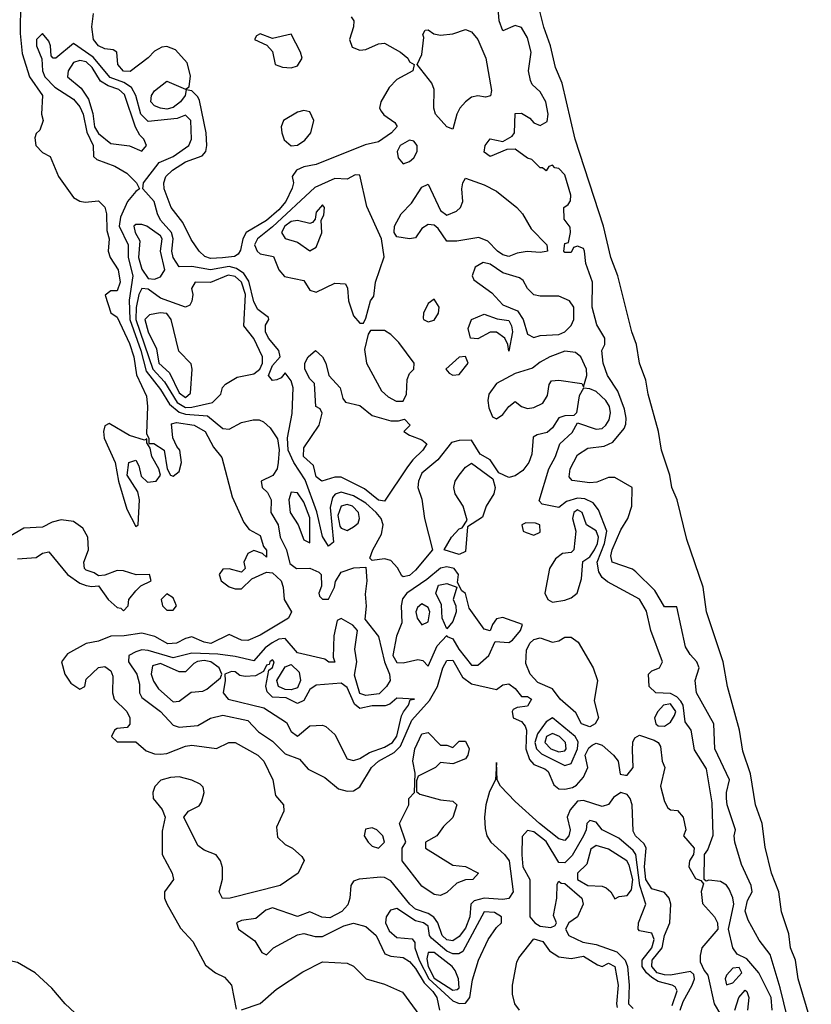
# Model space of a CAD drawing. Header units: inches. Extents: x 2789275 to 2951659, y 860290 to 1033804.
# Tile 286 of 316: x 2926617 to 2929162, y 994549 to 997714. Entities that reach past the tile are written whole.
import ezdxf

# ---------------------------------------------------------------- set-up
doc = ezdxf.new("R2010")
doc.units = ezdxf.units.IN
doc.header["$MEASUREMENT"] = 0
doc.layers.add('C9929', color=7, linetype='Continuous')

msp = doc.modelspace()

# ---------------------------------------------------------------- linework, layer by layer
at = {"layer": 'C9929', "color": 2}
for points, elevation in [([(2926619.5, 997770), (2926618.3, 997670), (2926625.1, 997605.1), (2926647.7, 997530), (2926690.5, 997470), (2926687.3, 997410), (2926692, 997390), (2926681, 997359), (2926670, 997348), (2926665.8, 997334.2), (2926668.2, 997310), (2926690, 997287.3), (2926714.4, 997274.4), (2926742, 997210), (2926790, 997142.8), (2926810, 997130.6), (2926827.5, 997127.5), (2926870, 997131.3), (2926890, 997111.3), (2926895.8, 997090), (2926896.7, 997036.7), (2926904, 997010), (2926900.7, 996970), (2926907.3, 996950), (2926933.1, 996910), (2926939.3, 996870), (2926930, 996842), (2926910, 996842), (2926892, 996828), (2926910, 996772), (2926930, 996758), (2926970, 996673.4), (2926983.6, 996630), (2926992.7, 996572.7), (2927024.2, 996504.2), (2927027.4, 996470), (2927024, 996384), (2927032, 996368), (2927032, 996352), (2927048, 996352), (2927081, 996330), (2927091.3, 996270), (2927102, 996250), (2927110, 996246), (2927130, 996262), (2927137, 996290), (2927132, 996330), (2927121.6, 996341.6), (2927109.5, 996369.5), (2927104.9, 996415.1), (2927121.3, 996418.7), (2927178, 996410), (2927212.7, 996390), (2927239.9, 996339.9), (2927266.6, 996306.6), (2927300.3, 996180.3), (2927337.4, 996097.4), (2927354.6, 996074.6), (2927390, 996056), (2927400.7, 996020.7), (2927410.9, 996009.1), (2927410, 995986), (2927398, 995998), (2927370, 996008), (2927350, 995998), (2927338, 995970), (2927342, 995950), (2927330, 995938), (2927290, 995948.7), (2927270, 995948), (2927258, 995930), (2927264.7, 995910), (2927290, 995891), (2927310, 995884.7), (2927330, 995884.7), (2927363.1, 995916.9), (2927410, 995938), (2927430, 995936), (2927457.3, 995910), (2927464, 995890), (2927467.7, 995850), (2927491, 995810), (2927481, 995790), (2927390, 995735.6), (2927350, 995718.4), (2927330, 995719.5), (2927290, 995737.2), (2927231.1, 995708.9), (2927210, 995712.3), (2927170, 995729.5), (2927150, 995725.1), (2927121, 995710), (2927092.9, 995707.1), (2927051.1, 995731.1), (2927010, 995742), (2926952.9, 995732.9), (2926910, 995732.3), (2926870, 995716), (2926830, 995708.7), (2926770, 995675.3), (2926751.3, 995650), (2926762, 995610), (2926781, 995581), (2926810, 995562), (2926826, 995570), (2926830, 995594), (2926870, 995631.3), (2926890, 995634.8), (2926910, 995621), (2926916.3, 995603.7), (2926914.8, 995550), (2926921, 995530), (2926960.7, 995490), (2926970.9, 995469.1), (2926971, 995449), (2926962, 995438), (2926930, 995435.3), (2926922, 995430), (2926912, 995410), (2926930, 995392), (2926990, 995392), (2927023.5, 995363.5), (2927050, 995354), (2927070, 995353), (2927090, 995354.9), (2927150, 995378.4), (2927170, 995381.3), (2927249.4, 995370.6), (2927289.7, 995390.3), (2927310, 995390.4), (2927382.8, 995350), (2927402, 995330), (2927430.6, 995270), (2927439.8, 995219.8), (2927464.7, 995190), (2927466, 995170), (2927442, 995118), (2927446, 995086), (2927470, 995062), (2927494, 995050), (2927523.6, 995023.6), (2927531.1, 995011.1), (2927512, 994970), (2927454, 994930), (2927294, 994890), (2927269.1, 994889.1), (2927258, 994910), (2927268.9, 994951.1), (2927268.9, 994988.9), (2927262, 995010), (2927248.9, 995028.9), (2927210, 995044), (2927190, 995059), (2927144, 995150), (2927159, 995170), (2927193.6, 995186.4), (2927201.6, 995198.4), (2927209.4, 995229.4), (2927206.3, 995246.3), (2927196.6, 995256.6), (2927170, 995269.6), (2927130, 995279.5), (2927102, 995278), (2927071, 995269), (2927051.1, 995248.9), (2927044.7, 995230), (2927046, 995210), (2927075.3, 995175.3), (2927084.7, 995150), (2927074.4, 995105.6), (2927074.8, 995030), (2927106.8, 994970), (2927111, 994950), (2927082.8, 994910), (2927082, 994890), (2927090, 994871.3), (2927133.5, 994793.5), (2927173.4, 994750), (2927214.6, 994674.6), (2927246, 994650), (2927275.3, 994635.3), (2927297.3, 994610), (2927312.7, 994532.7)], 6), ([(2927682.8, 997722.8), (2927690.7, 997710.7), (2927690.6, 997690.6), (2927677, 997650), (2927685.4, 997625.4), (2927710, 997615.8), (2927730, 997618.7), (2927770, 997636.5), (2927790, 997638.3), (2927841.6, 997610), (2927864.4, 997590), (2927870, 997578.8), (2927884.7, 997570), (2927881, 997550), (2927830, 997522), (2927804.3, 997495.7), (2927778, 997450), (2927774, 997430), (2927779.6, 997419.6), (2927788.1, 997408.1), (2927823.4, 997383.4), (2927830.5, 997370.5), (2927812.4, 997350), (2927770, 997321.3), (2927728.1, 997311.9), (2927570, 997248.3), (2927530, 997241.3), (2927506.8, 997230), (2927493.4, 997210), (2927497.1, 997190), (2927492.8, 997172.8), (2927472.3, 997130), (2927450, 997103.1), (2927410, 997068.8), (2927344.9, 997030), (2927334.3, 997010), (2927327.1, 996972.9), (2927319.3, 996960.7), (2927307, 996953), (2927268.9, 996948.9), (2927230, 996946.2), (2927212.5, 996952.5), (2927194, 996970), (2927167.6, 997007.6), (2927141.7, 997061.7), (2927104.2, 997110), (2927081.3, 997170), (2927079.7, 997190), (2927086.6, 997210), (2927107.6, 997230), (2927150, 997257.3), (2927204, 997276), (2927215.1, 997290), (2927218.5, 997310), (2927216, 997350), (2927194.7, 997454.7), (2927190, 997466), (2927170, 997485.2), (2927152, 997488), (2927148.4, 997470), (2927133.7, 997450), (2927110, 997431.3), (2927090, 997426.8), (2927069, 997430), (2927050, 997437.6), (2927038.7, 997450), (2927040.5, 997470), (2927050, 997485.5), (2927090, 997516.3), (2927150, 997490.8), (2927162, 997498), (2927166.3, 997533.7), (2927155.2, 997575.2), (2927117.6, 997617.6), (2927090, 997627.7), (2927074.2, 997625.8), (2927050, 997612.8), (2927030, 997591.3), (2926972.3, 997547.7), (2926950, 997548.5), (2926932, 997570), (2926928.7, 997610), (2926917.5, 997617.5), (2926890, 997620.7), (2926870, 997629.6), (2926854.3, 997650), (2926848.8, 997691.2), (2926854, 997734)], 6), ([(2929097.1, 994457.1), (2929061.8, 994601.8), (2929030, 994708.7), (2928994.8, 994754.8), (2928959.5, 994819.5), (2928950, 994848), (2928957.2, 994882.8), (2928972.3, 994910), (2928968.7, 994930), (2928937.6, 994997.6), (2928916, 995070), (2928914, 995090), (2928919, 995110), (2928892.3, 995190), (2928889.6, 995210), (2928889.6, 995230), (2928899.5, 995270), (2928852, 995370), (2928849, 995450), (2928792.7, 995550), (2928788.7, 995590), (2928802, 995630), (2928794, 995650), (2928772.7, 995672.7), (2928758, 995698), (2928730, 995826), (2928690, 995826), (2928659.3, 995879.3), (2928598.4, 995938.4), (2928587, 995947), (2928522, 995970), (2928517.2, 995990), (2928522.4, 996010), (2928550, 996074), (2928572.7, 996110), (2928585.2, 996150), (2928586, 996210), (2928530, 996242), (2928510, 996242), (2928472.8, 996227.2), (2928450, 996225.1), (2928392.9, 996232.9), (2928384.1, 996244.1), (2928387, 996270), (2928410, 996314.8), (2928443.9, 996336.1), (2928496.6, 996343.4), (2928523.9, 996356.1), (2928560.2, 996399.8), (2928566.3, 996413.7), (2928566.8, 996433.2), (2928562, 996462), (2928540.1, 996520.1), (2928506.6, 996570), (2928493.2, 996610), (2928489, 996651), (2928498, 996670), (2928498, 996690), (2928472.9, 996732.9), (2928458, 996790), (2928459, 996870), (2928437.2, 996930), (2928433.2, 996970), (2928430, 996978), (2928410, 996986), (2928398, 996982), (2928390, 996966), (2928370, 996966), (2928366, 996970), (2928370, 996994), (2928382, 996998), (2928388, 997030), (2928387.3, 997047.3), (2928367.3, 997072.7), (2928366, 997110), (2928380.4, 997119.6), (2928388.4, 997131.6), (2928388.7, 997150), (2928370, 997215.3), (2928350, 997235.3), (2928338, 997238), (2928330, 997246), (2928318, 997242), (2928310, 997228), (2928298, 997238), (2928290, 997238), (2928264, 997264), (2928250, 997269), (2928210, 997298), (2928183.6, 997296.4), (2928130, 997274), (2928110, 997288), (2928114, 997310), (2928130, 997331.3), (2928170, 997322), (2928200.4, 997339.6), (2928208, 997350), (2928210, 997412), (2928230, 997414), (2928256.9, 997396.9), (2928270, 997382), (2928290, 997374), (2928312.9, 997387.1), (2928316, 997410), (2928309, 997450), (2928290, 997482), (2928265.2, 997505.2), (2928259, 997519), (2928253.2, 997550), (2928261.2, 997610), (2928250, 997655.3), (2928230, 997688.7), (2928210, 997695.3), (2928170, 997678), (2928159, 997710), (2928155.3, 997750)], 6), ([(2929162.4, 994490), (2929119.7, 994630), (2929111.2, 994690), (2929095.8, 994730), (2929090, 994775.3), (2929066.3, 994846.3), (2929057.4, 994910), (2929034.3, 994970), (2929014, 995054), (2929004, 995130), (2928983, 995190), (2928966.9, 995290), (2928942.2, 995362.3), (2928931.1, 995430), (2928893, 995570), (2928878.9, 995650), (2928825.6, 995810), (2928814.7, 995890), (2928762.6, 996042.6), (2928731.3, 996170), (2928713.3, 996210), (2928707.6, 996250), (2928680.5, 996330), (2928671.1, 996390), (2928638, 996510), (2928630, 996555.3), (2928609.6, 996610), (2928600.5, 996670), (2928585.1, 996710), (2928540.4, 996890), (2928518, 996950), (2928494, 997050), (2928403.5, 997330), (2928361.1, 997510), (2928339.7, 997559.8), (2928323.5, 997630), (2928301.7, 997690), (2928286.9, 997750)], 2), ([(2929036.8, 994530), (2929033.5, 994570), (2928993.7, 994650), (2928954.6, 994694.6), (2928923.7, 994710), (2928909.7, 994729.7), (2928896.4, 994790), (2928913, 994870), (2928910.4, 994890.4), (2928898.7, 994918.7), (2928890, 994931.1), (2928870, 994943.8), (2928832.7, 994947.3), (2928824, 994944), (2928818, 994950), (2928819, 995030), (2928830, 995044.7), (2928847.2, 995092.8), (2928843.6, 995196.4), (2928825.8, 995305.8), (2928786.4, 995366.4), (2928776.2, 995430), (2928756.6, 995456.6), (2928749.9, 995509.9), (2928742.9, 995522.9), (2928730, 995536.8), (2928710, 995548), (2928662.7, 995550), (2928641.3, 995570), (2928639.3, 995610), (2928650, 995620.7), (2928674, 995630), (2928683.7, 995650), (2928646.2, 995750), (2928632.5, 995812.5), (2928610, 995851), (2928507.1, 995907.2), (2928490, 995921), (2928478.8, 995938.8), (2928473.3, 995970), (2928497.5, 996030), (2928505.2, 996070), (2928477.8, 996137.8), (2928461, 996161), (2928433.8, 996173.8), (2928410, 996176.2), (2928375.1, 996164.9), (2928350, 996146), (2928296.9, 996156.9), (2928287.2, 996167.3), (2928318.5, 996270), (2928339.2, 996310), (2928353.3, 996350), (2928393, 996387), (2928410, 996418), (2928470, 996397.3), (2928490, 996400.2), (2928502, 996410), (2928512.7, 996427.3), (2928517, 996450), (2928513.2, 996470), (2928501.8, 996490), (2928470, 996518.3), (2928450, 996527.6), (2928430, 996529.2), (2928415.3, 996504.7), (2928407.3, 996450), (2928398.7, 996441.3), (2928370, 996440.4), (2928350, 996434), (2928330, 996402), (2928313, 996387), (2928280.6, 996379.4), (2928268.4, 996371.6), (2928263.2, 996316.8), (2928254.3, 996290), (2928235, 996264.9), (2928210, 996247.1), (2928190, 996242.3), (2928157.7, 996257.7), (2928130, 996298.7), (2928097.5, 996317.5), (2928070, 996362), (2928030, 996360.9), (2928005.1, 996354.9), (2927961, 996299), (2927910, 996256), (2927899.1, 996230), (2927897.3, 996210), (2927910, 996172), (2927918.9, 996110), (2927944, 996010), (2927890, 995944.7), (2927870, 995926.9), (2927850, 995922.9), (2927845.9, 995925.9), (2927831.6, 995951.6), (2927810, 995975.1), (2927790, 995980.4), (2927750, 995975.3), (2927742.7, 995982.7), (2927751.8, 996010), (2927780.1, 996059.9), (2927785.4, 996090), (2927778.9, 996110), (2927762.7, 996130), (2927730, 996159.3), (2927690, 996183.4), (2927650, 996194.8), (2927631.1, 996188.9), (2927622.3, 996177.7), (2927614.7, 996145.3), (2927625.8, 996034.2), (2927610, 996021.6), (2927590, 996052.3), (2927572.1, 996132.1), (2927534.3, 996234.3), (2927498, 996290), (2927479.7, 996330), (2927478.4, 996370), (2927492.4, 996447.6), (2927495.6, 996530), (2927490, 996553.2), (2927470, 996579), (2927457.6, 996562.4), (2927443.8, 996556.2), (2927430, 996554), (2927416.9, 996570), (2927430, 996602), (2927454, 996630), (2927449.5, 996650), (2927417, 996690), (2927406.9, 996710), (2927407.6, 996732.4), (2927418, 996750), (2927416.4, 996756.4), (2927382.3, 996782.3), (2927370, 996806.6), (2927353.4, 996873.4), (2927337.5, 996897.5), (2927314.2, 996914.2), (2927290, 996920.2), (2927230, 996909.8), (2927170, 996920.4), (2927130, 996919.3), (2927109.8, 996950), (2927105.6, 996970), (2927109.8, 997010), (2927104.6, 997030), (2927069.8, 997070), (2927059.8, 997090), (2927049.6, 997130), (2927012.7, 997170), (2927015.1, 997190), (2927065.3, 997254.7), (2927110, 997274), (2927160.5, 997310), (2927169.7, 997330), (2927167.3, 997390), (2927150, 997407.3), (2927123.2, 997396.8), (2927030, 997387.1), (2927006.5, 997410), (2926990.7, 997470.7), (2926976.3, 997496.3), (2926951.6, 997511.6), (2926908.1, 997528.1), (2926853.3, 997593.3), (2926790, 997637.6), (2926733.4, 997590), (2926724, 997590), (2926718, 997598), (2926715.8, 997630), (2926710, 997645.2), (2926690, 997669.2), (2926670.8, 997650), (2926670.5, 997630), (2926687.8, 997587.7), (2926690.3, 997550), (2926697.8, 997530), (2926730, 997497.6), (2926790, 997458), (2926810, 997434), (2926820.7, 997410), (2926832.5, 997352.5), (2926852.6, 997310), (2926854.2, 997274.2), (2926864.6, 997264.6), (2926922.8, 997242.7), (2926960.9, 997220.9), (2926992, 997190), (2927002, 997170), (2926990, 997162), (2926963.8, 997130), (2926940.6, 997079.4), (2926936.8, 997050), (2926965.8, 996990), (2926966, 996950), (2926980.2, 996890), (2926968.3, 996811.8), (2926970.6, 996750), (2927006.1, 996650), (2927023.7, 996583.7), (2927070, 996524.6), (2927098.2, 996478.2), (2927130, 996452.5), (2927150, 996446), (2927220.2, 996440.2), (2927270, 996400.2), (2927290, 996397.7), (2927330, 996418.7), (2927367.9, 996427.9), (2927387.1, 996427.1), (2927401, 996421), (2927422, 996402), (2927446.2, 996366.2), (2927450.7, 996330.7), (2927448.1, 996290), (2927444.4, 996270), (2927431.2, 996248.8), (2927393.4, 996230), (2927396.3, 996210), (2927413.8, 996193.8), (2927425.3, 996170), (2927423.8, 996130), (2927447.4, 996090), (2927454, 996050), (2927474.7, 996010), (2927485.8, 995965.8), (2927506.8, 995950), (2927550.2, 995950.2), (2927578.2, 995938.2), (2927586.4, 995930), (2927587.1, 995892.9), (2927578.8, 995870), (2927580.7, 995860.7), (2927590, 995851.3), (2927610, 995851.3), (2927629.3, 995890), (2927632.1, 995907.9), (2927650, 995938), (2927691.3, 995951.3), (2927730, 995954), (2927732.7, 995910), (2927727.5, 995867.5), (2927731, 995829), (2927727.1, 995787.1), (2927770, 995731.3), (2927789.3, 995649.3), (2927805.7, 995610), (2927808.5, 995590), (2927796.5, 995570), (2927773, 995547), (2927730, 995541.5), (2927710, 995548.3), (2927693.8, 995606.2), (2927700.9, 995650), (2927694.5, 995690), (2927702.7, 995750), (2927687.5, 995767.5), (2927650, 995789), (2927638, 995782), (2927626.9, 995733.1), (2927624.7, 995664.7), (2927630, 995648), (2927611.1, 995648.9), (2927598.3, 995658.3), (2927510, 995678.7), (2927470, 995724.7), (2927450, 995722.7), (2927428.9, 995711.1), (2927405.9, 995694.1), (2927370, 995653), (2927310, 995667.2), (2927254.3, 995674.3), (2927170, 995677.8), (2927110, 995662.9), (2927030, 995686), (2927010, 995688), (2926990, 995681.3), (2926968, 995670), (2926966.4, 995650), (2926993.7, 995610), (2927002, 995578), (2927001.6, 995550), (2927010, 995534.8), (2927070, 995490.4), (2927110, 995445.5), (2927130, 995439.3), (2927190, 995444.9), (2927230, 995468.4), (2927270, 995478.4), (2927350, 995460.7), (2927384.2, 995424.2), (2927430, 995394), (2927470, 995353.4), (2927516.7, 995336.7), (2927544.4, 995304.4), (2927597.8, 995277.7), (2927641.5, 995241.5), (2927670, 995233.4), (2927690, 995235.3), (2927710, 995248.2), (2927748.3, 995310), (2927770, 995330.2), (2927821.4, 995358.6), (2927841.2, 995378.8), (2927877.9, 995462.1), (2927934.8, 995525.2), (2927959.8, 995570), (2927977.6, 995630), (2927990, 995654), (2928010, 995655.3), (2928040.6, 995600.6), (2928070, 995579.2), (2928150, 995561.1), (2928170, 995575.5), (2928190, 995579.1), (2928210, 995564), (2928230, 995538), (2928250, 995538), (2928262.8, 995530), (2928250, 995507), (2928216.8, 995503.2), (2928204.1, 995495.9), (2928200.7, 995490), (2928204, 995470), (2928230, 995458), (2928242.3, 995442.3), (2928246.7, 995430), (2928243.8, 995370), (2928256.1, 995336.1), (2928270, 995319.6), (2928305.7, 995305.7), (2928316.5, 995296.5), (2928334, 995254), (2928350, 995241.7), (2928370, 995240.3), (2928394.5, 995245.5), (2928407, 995253), (2928430, 995279.3), (2928444, 995310), (2928435.6, 995350), (2928447, 995373), (2928458, 995382), (2928470, 995387.6), (2928490, 995381.3), (2928526, 995350), (2928541.5, 995330), (2928548.2, 995288.2), (2928564.9, 995284.9), (2928570, 995285.3), (2928589.7, 995310), (2928587.1, 995367.1), (2928588.9, 995391.1), (2928595.1, 995404.9), (2928610, 995413.7), (2928657.3, 995397.3), (2928670.4, 995390), (2928677.1, 995377.1), (2928682.6, 995330), (2928691.6, 995310), (2928677.6, 995250), (2928690, 995201), (2928700.7, 995180.7), (2928710, 995173.4), (2928731.6, 995171.5), (2928750.4, 995150), (2928758.8, 995110), (2928751, 995090), (2928786, 995050), (2928784, 995030), (2928770.5, 995009.5), (2928768.7, 994990), (2928790, 994953.4), (2928807.1, 994947.1), (2928816, 994936), (2928808.5, 994911.5), (2928812.7, 994872.7), (2928851.2, 994830), (2928860.8, 994810), (2928861.7, 994790), (2928810.3, 994730), (2928805.3, 994705.3), (2928804.9, 994684.9), (2928817.3, 994657.3), (2928830, 994642), (2928850.4, 994550), (2928870, 994516.3)], 10), ([(2926610, 995980.7), (2926670, 995984.9), (2926690, 995998.8), (2926710, 996002.8), (2926770, 995930.8), (2926810, 995902.8), (2926830, 995894.8), (2926848.7, 995891.3), (2926870, 995894), (2926901, 995850), (2926930, 995824.7), (2926942, 995822), (2926950, 995814), (2926966, 995830), (2926968, 995850), (2926990, 995878), (2927006, 995894), (2927039, 995910), (2927034, 995930), (2926991.1, 995928.9), (2926950, 995941.6), (2926930, 995942.9), (2926890, 995928), (2926870, 995926), (2926856, 995936), (2926830, 995944), (2926825.2, 995950), (2926822.9, 995970), (2926838.3, 996010), (2926835.8, 996050), (2926819.8, 996079.8), (2926790, 996100.5), (2926750, 996106), (2926721.1, 996098.9), (2926690, 996082.7), (2926630, 996079.5), (2926548.1, 996031.9)], 6), ([(2928740.4, 994530), (2928750, 994557.6), (2928779.7, 994610), (2928786.3, 994630), (2928784.8, 994644.8), (2928774.2, 994654.1), (2928710, 994642.4), (2928690, 994643.2), (2928666.8, 994650), (2928649.1, 994670), (2928650.8, 994690), (2928682.9, 994730), (2928689.9, 994770.1), (2928707.4, 994810), (2928710.6, 994870.6), (2928705.4, 994890), (2928690, 994908), (2928650, 994920.3), (2928630, 994949.6), (2928626.2, 994990), (2928630.9, 995050.9), (2928624.5, 995064.5), (2928596.9, 995090), (2928590, 995105.2), (2928586.2, 995190), (2928580.2, 995210), (2928570, 995222.8), (2928550, 995229), (2928526.2, 995213.8), (2928510, 995191.1), (2928490, 995184.8), (2928430, 995204.2), (2928410, 995202), (2928386.6, 995173.4), (2928376.9, 995150), (2928387, 995110), (2928383.1, 995090), (2928370, 995075.6), (2928350, 995080.5), (2928288.6, 995130), (2928210, 995200.7), (2928162.7, 995250), (2928152.3, 995270), (2928150, 995326), (2928146.8, 995270), (2928127.3, 995232.7), (2928115.5, 995190), (2928111.1, 995150), (2928113.8, 995113.8), (2928118.9, 995090), (2928131.7, 995070), (2928175.8, 995030), (2928190.2, 995010.2), (2928203.7, 994910), (2928190, 994888.3), (2928170, 994885.1), (2928110, 994889.8), (2928078.6, 994881.4), (2928067.8, 994870), (2928064.5, 994830), (2928050, 994793), (2928030, 994766.2), (2928010, 994753.1), (2927990, 994755.3), (2927975.3, 994770), (2927961.4, 994810), (2927948.2, 994828.2), (2927930, 994840.6), (2927890, 994854.2), (2927871.1, 994870), (2927810, 994945.1), (2927790, 994956.3), (2927777.7, 994957.7), (2927708.8, 994951.2), (2927690, 994944.5), (2927681.7, 994930), (2927678.8, 994890), (2927671.7, 994868.3), (2927653.1, 994846.9), (2927613.7, 994826.3), (2927588.3, 994828.3), (2927550, 994846), (2927510, 994831.1), (2927430, 994859.2), (2927408.5, 994851.5), (2927375.8, 994824.2), (2927330, 994818), (2927314, 994810), (2927320.4, 994790), (2927372.5, 994752.5), (2927395.3, 994715.3), (2927410, 994707.7), (2927432.7, 994730), (2927510, 994772.4), (2927530, 994776.4), (2927566.6, 994766.6), (2927590, 994766.7), (2927659.5, 994800.5), (2927690, 994809), (2927730, 994798.3), (2927763, 994770), (2927790.5, 994710.5), (2927810, 994703), (2927850, 994699.5), (2927870, 994685.7), (2927890, 994664), (2927917.1, 994617.1), (2927945.3, 994590), (2927958.5, 994570), (2927966.4, 994530)], 10), ([(2928715, 994545), (2928731.4, 994591.4), (2928724.7, 994604.7), (2928715.1, 994610), (2928670, 994621.6), (2928650, 994634.5), (2928632.2, 994650), (2928618.6, 994670), (2928618.5, 994690), (2928649.8, 994730), (2928656.5, 994756.5), (2928650, 994777.6), (2928610, 994784.7), (2928605.7, 994790), (2928606.6, 994810), (2928629.7, 994870), (2928610.9, 994930.9), (2928598.2, 995030), (2928590, 995043.1), (2928543.1, 995083.1), (2928489.5, 995110), (2928470, 995134), (2928450, 995139.5), (2928440.5, 995130), (2928438.7, 995110), (2928430.3, 995090), (2928393.3, 995026.7), (2928370, 995002.9), (2928350, 995004), (2928310, 995072), (2928270, 995103.5), (2928250, 995107), (2928232.3, 995087.7), (2928231.1, 995028.9), (2928235.2, 994990), (2928257.6, 994950), (2928257, 994830), (2928273.7, 994810), (2928290, 994800.2), (2928324.8, 994795.2), (2928338.4, 994801.6), (2928342.7, 994810), (2928333.6, 994833.6), (2928344, 994890), (2928345.4, 994934.6), (2928350, 994944.7), (2928358, 994938), (2928370, 994936.4), (2928424.9, 994890), (2928428.8, 994870), (2928410.2, 994830), (2928383, 994810), (2928372.4, 994790), (2928383, 994770), (2928427.9, 994747.9), (2928470, 994741.3), (2928536.9, 994716.9), (2928563.8, 994690), (2928571.4, 994670), (2928576.6, 994610), (2928574.9, 994550), (2928590, 994534.9)], 14), ([(2928223.7, 994530), (2928209.3, 994550), (2928201.2, 994581.2), (2928201.6, 994610), (2928215.6, 994684.4), (2928221.7, 994698.3), (2928270, 994759.1), (2928299.1, 994750), (2928320.7, 994720.7), (2928350, 994701.6), (2928390, 994695.5), (2928430, 994703), (2928475.2, 994675.2), (2928490, 994670.6), (2928510, 994680.7), (2928530, 994670.6), (2928541.1, 994610), (2928535.6, 994550), (2928538.3, 994538.3)], 10), ([(2926810, 994505.6), (2926763, 994550), (2926720.1, 994600.1), (2926666, 994650), (2926610, 994682.6), (2926550, 994696.2), (2926523.3, 994723.3), (2926510, 994731.1), (2926490, 994734.2), (2926456.8, 994723.2), (2926431.6, 994708.4), (2926414.6, 994690), (2926405.3, 994670), (2926402, 994650), (2926413.4, 994613.4), (2926430, 994592.4), (2926461, 994570), (2926457.3, 994550), (2926414.7, 994490)], 6), ([(2927330, 994531.3), (2927390, 994550.7), (2927442.2, 994597.7), (2927527.3, 994652.7), (2927590, 994684.9), (2927670, 994680.7), (2927690, 994670.7), (2927730.4, 994630.4), (2927790, 994613), (2927848, 994588), (2927923.7, 994483.7)], 6), ([(2928916, 994530), (2928929.7, 994570), (2928950, 994594), (2928955.5, 994590), (2928961.3, 994570), (2928957.1, 994530)], 10)]:
    msp.add_lwpolyline(points, dxfattribs=dict(at, elevation=elevation))
for points, elevation in [([(2927390, 997668.7), (2927378, 997662), (2927371.3, 997650), (2927411.6, 997631.6), (2927430, 997612), (2927438, 997570), (2927461.3, 997561.3), (2927490, 997558.7), (2927510, 997566), (2927524.7, 997590), (2927519.7, 997610), (2927490, 997668), (2927430, 997654)], 6), ([(2928114.8, 997465.2), (2928090, 997469.5), (2928070, 997464.5), (2928050, 997449.6), (2928032.4, 997430), (2928022, 997410), (2928010, 997362), (2927990, 997369.2), (2927954, 997410), (2927948, 997430), (2927949.5, 997490), (2927942.4, 997510), (2927895.3, 997570), (2927910, 997602), (2927916.6, 997656.6), (2927913.6, 997666.4), (2927920.2, 997679.8), (2927930, 997681), (2927948.4, 997668.4), (2927970, 997664.4), (2928010, 997668.2), (2928050, 997682), (2928070, 997675.5), (2928090.2, 997650.2), (2928115.3, 997590), (2928134, 997486), (2928131, 997469)], 6), ([(2926810, 997582.9), (2926790, 997576.9), (2926772.4, 997550), (2926770.3, 997530), (2926814.3, 997494.3), (2926838, 997458), (2926852.4, 997412.4), (2926856.8, 997370), (2926870, 997347.7), (2926910, 997315.5), (2926970, 997308.7), (2927010, 997291.3), (2927024, 997310), (2927016, 997330), (2927002.8, 997342.8), (2926988.7, 997368.7), (2926953.9, 997473.9), (2926935.4, 997490), (2926901.2, 997501.2), (2926876.2, 997516.2), (2926850, 997560.4), (2926830, 997578.4)], 14), ([(2927530, 997422), (2927510, 997417), (2927465.5, 997390), (2927457.6, 997370), (2927459.5, 997350), (2927467.4, 997327.4), (2927490, 997308.5), (2927510, 997310.4), (2927533.4, 997326.6), (2927553.3, 997350), (2927563, 997390), (2927550, 997418)], 6), ([(2927870, 997327), (2927840.4, 997310), (2927830.4, 997290), (2927833.4, 997270), (2927850, 997250.7), (2927870, 997258), (2927883.7, 997270), (2927894.5, 997290), (2927895.1, 997310), (2927883.7, 997323.7)], 10), ([(2927695.5, 997215.5), (2927670, 997201.3), (2927630, 997203), (2927565.6, 997174.4), (2927430, 997047.8), (2927380.9, 997010), (2927371.7, 996990), (2927380.3, 996970), (2927390, 996961.7), (2927432.6, 996952.6), (2927450.3, 996910), (2927468.6, 996888.6), (2927530, 996875.5), (2927550, 996844), (2927570, 996838.4), (2927630, 996866.7), (2927664.7, 996864.7), (2927671, 996851), (2927674.4, 996810), (2927690, 996762), (2927710, 996738), (2927722, 996738), (2927730, 996754), (2927745.2, 996810), (2927755.1, 996824.9), (2927761.3, 996870), (2927788.7, 996951.3), (2927780.3, 997010), (2927733.3, 997113.3), (2927710, 997214)], 10), ([(2928290, 996966), (2928249.1, 996969.1), (2928216.8, 996963.2), (2928190, 996952.7), (2928170, 996958.4), (2928152.7, 996970), (2928122.2, 997002.2), (2928093.3, 997013.3), (2928022.5, 997002.5), (2927990, 997002), (2927962.5, 997042.5), (2927950, 997053.2), (2927930, 997056), (2927910, 997042.7), (2927890, 997012.7), (2927870.4, 997009.6), (2927830, 997016), (2927820.7, 997030), (2927821.6, 997050), (2927843.6, 997090), (2927876.2, 997123.8), (2927910, 997176), (2927930, 997184.7), (2927970, 997101), (2927990, 997086), (2928021.5, 997098.5), (2928034, 997110), (2928041.2, 997130), (2928038, 997170), (2928041.2, 997190), (2928050, 997204.7), (2928110, 997182.8), (2928150, 997162.4), (2928215.5, 997110), (2928234, 997090), (2928261.1, 997041.1), (2928312, 996990), (2928314, 996970), (2928310, 996969.2)], 6), ([(2927590, 997119), (2927570, 997095.3), (2927567.1, 997072.9), (2927558.5, 997061.5), (2927550, 997059.3), (2927510, 997068), (2927490, 997064.8), (2927469.2, 997050), (2927458.7, 997030), (2927470, 997010.6), (2927510, 996998.4), (2927550, 996970.7), (2927570, 996982.8), (2927588.7, 997028.7), (2927586, 997070), (2927594.5, 997085.5), (2927597.2, 997110)], 14), ([(2927010, 997055.8), (2926990, 997055.1), (2926983.8, 997050), (2926987.8, 997030), (2927002.9, 997002.9), (2926998.5, 996950), (2927010, 996912.2), (2927030, 996881.6), (2927050, 996879.6), (2927070, 996887.6), (2927083.7, 996910), (2927069.7, 996970), (2927075, 997010), (2927070, 997019.6), (2927025.2, 997050)], 14), ([(2928106.6, 996933.4), (2928081.8, 996918.2), (2928071.6, 996890), (2928077.3, 996877.3), (2928135.5, 996835.5), (2928170, 996797.6), (2928217.9, 996777.9), (2928236.2, 996750), (2928250, 996702.8), (2928270, 996692.7), (2928290, 996698.4), (2928350, 996701.6), (2928370, 996710.8), (2928390, 996730.8), (2928398.7, 996750), (2928398.5, 996790), (2928385.1, 996810), (2928350, 996825.4), (2928290, 996825.4), (2928270, 996829.7), (2928250, 996849.6), (2928236, 996876), (2928224.1, 996884.1), (2928170, 996900.4), (2928130, 996927.7)], 10), ([(2927287.2, 996892.8), (2927230, 996869.3), (2927181, 996870), (2927168.9, 996850), (2927173.4, 996830), (2927170.5, 996809.5), (2927163.4, 996796.6), (2927150.4, 996789.6), (2927070, 996818.3), (2927030, 996847.3), (2927010, 996849.6), (2926999.7, 996830), (2926990.8, 996789.2), (2926990.7, 996750), (2927044.6, 996590), (2927082.7, 996550), (2927123.5, 996483.5), (2927150, 996467), (2927170, 996467.8), (2927236.2, 996483.8), (2927264, 996510), (2927268.9, 996531.1), (2927278, 996542), (2927315.6, 996564.4), (2927370, 996575.2), (2927388.5, 996590), (2927397.3, 996610), (2927398, 996630), (2927370, 996689.5), (2927337, 996730), (2927342.8, 996830), (2927330, 996869.7), (2927310, 996888.9)], 14), ([(2927950, 996815.6), (2927930, 996802), (2927914.9, 996770), (2927914.6, 996754.6), (2927915.5, 996750), (2927930, 996742.7), (2927950, 996747.6), (2927963.5, 996770), (2927966, 996790)], 10), ([(2927068.1, 996771.9), (2927034.4, 996765.6), (2927018.7, 996750), (2927030, 996710.6), (2927056.1, 996656.1), (2927063.6, 996610), (2927098.6, 996578.6), (2927130, 996514.4), (2927150, 996499.6), (2927166.5, 996513.5), (2927171.1, 996590), (2927167.8, 996607.8), (2927128.2, 996648.2), (2927103.5, 996750), (2927090, 996769.6)], 18), ([(2928190, 996648), (2928186.6, 996670), (2928177.2, 996690), (2928150, 996709.6), (2928130, 996709.6), (2928090, 996687.8), (2928066, 996690), (2928058.9, 996721.1), (2928069.3, 996750), (2928110, 996767.3), (2928151.9, 996751.9), (2928190, 996747.3), (2928198.7, 996730), (2928201.3, 996710)], 6), ([(2927744.7, 996715.3), (2927736.9, 996703.1), (2927726, 996654), (2927732.3, 996610), (2927780.3, 996520.3), (2927801.4, 996501.4), (2927827.5, 996487.5), (2927850, 996487.9), (2927860.7, 996510), (2927863.2, 996556.8), (2927870, 996576.3), (2927883.7, 996590), (2927885.1, 996610), (2927836.3, 996676.3), (2927810, 996702), (2927790, 996714.5)], 10), ([(2927810, 996424.7), (2927835.3, 996424.7), (2927854, 996430), (2927872, 996410), (2927852, 996390), (2927870, 996378), (2927910, 996362.8), (2927926, 996350), (2927913.4, 996330), (2927880.6, 996299.4), (2927863.5, 996276.5), (2927790, 996166.6), (2927770, 996169.8), (2927725.3, 996205.3), (2927650, 996243), (2927630, 996243.6), (2927588.7, 996230), (2927570, 996244), (2927561.2, 996281.2), (2927529.8, 996310), (2927530, 996338), (2927579.5, 996410), (2927589.1, 996449.1), (2927583.1, 996463.1), (2927569, 996470), (2927564.7, 996544.7), (2927550, 996559), (2927534, 996590), (2927534, 996610), (2927544, 996630), (2927568, 996650), (2927590.4, 996630.4), (2927600.7, 996610), (2927610.8, 996570), (2927646.8, 996530), (2927656, 996496), (2927664.7, 996484.7), (2927710, 996474), (2927750, 996441)], 6), ([(2928370, 996648.2), (2928321, 996630), (2928290, 996613.2), (2928266.2, 996593.8), (2928210, 996576.4), (2928150, 996544), (2928125.2, 996510), (2928122, 996490), (2928125.8, 996465.8), (2928137.3, 996437.3), (2928150, 996430.7), (2928170, 996444.9), (2928190, 996470.8), (2928210, 996486.8), (2928230.3, 996470.3), (2928250, 996463.8), (2928270, 996467.2), (2928298.9, 996481.1), (2928314.3, 996505.7), (2928319.3, 996540.7), (2928326.8, 996553.2), (2928350, 996554.9), (2928424.7, 996544.7), (2928430, 996534), (2928440.5, 996570), (2928439.7, 996590), (2928421.3, 996630), (2928403.9, 996643.9)], 10), ([(2928050, 996631.1), (2928030, 996629.4), (2927987.3, 996590), (2927997.3, 996577.3), (2928010, 996570.8), (2928030, 996573.4), (2928058.4, 996610)], 10), ([(2926904.7, 996415.3), (2926890, 996408), (2926886, 996390), (2926888.5, 996368.5), (2926924, 996290), (2926934.8, 996230), (2926960.9, 996140.9), (2926990, 996084.7), (2926998, 996090), (2927002, 996170), (2926996.6, 996196.6), (2926962, 996250), (2926968, 996290), (2926990, 996298), (2926999.8, 996279.8), (2927006.8, 996246.8), (2927027.7, 996227.7), (2927055.3, 996230), (2927069, 996250), (2927064, 996270), (2927042, 996310), (2927036.4, 996336.4), (2927026, 996354), (2927026, 996366), (2927018, 996362), (2926970, 996377.2)], 6), ([(2928030, 995995.1), (2927982, 996010), (2928005.1, 996050), (2928030, 996077.3), (2928039.5, 996080.5), (2928055.3, 996104.7), (2928043, 996150), (2928017.4, 996190), (2928012.8, 996210), (2928017.4, 996230), (2928029.8, 996250.2), (2928050, 996275.5), (2928070, 996288), (2928138.2, 996238.2), (2928145.4, 996210), (2928141.6, 996190), (2928117.1, 996150), (2928105.4, 996114.6), (2928056.9, 996083.1), (2928050, 996004)], 10), ([(2927490, 996195.3), (2927482.4, 996170), (2927486.7, 996130), (2927512.7, 996090), (2927530, 996042), (2927550, 996032), (2927550, 996112.3), (2927530, 996162.9), (2927510, 996193.2)], 14), ([(2927670, 996155), (2927650, 996149.7), (2927640.1, 996119.9), (2927645.9, 996085.9), (2927650, 996079.6), (2927670, 996072.3), (2927690, 996083.7), (2927704.9, 996095.1), (2927709.7, 996110), (2927705.7, 996130), (2927686.6, 996150)], 14), ([(2928410, 996138.5), (2928398.7, 996130), (2928394.9, 996110), (2928405.3, 996070), (2928398.4, 996010), (2928390, 996001.6), (2928362.6, 995997.4), (2928339.3, 995980.7), (2928320.3, 995950), (2928305.3, 995870), (2928314.8, 995850), (2928330, 995841.6), (2928370, 995848), (2928390, 995854.8), (2928409, 995870), (2928423.7, 995916.3), (2928427.9, 995972.1), (2928450, 995987.4), (2928465.2, 996010), (2928474.9, 996030), (2928478.1, 996050), (2928471, 996071), (2928439.5, 996090), (2928425.1, 996130)], 14), ([(2928243.8, 996096.2), (2928231.3, 996090), (2928236, 996070), (2928245.5, 996065.5), (2928270, 996056.3), (2928290, 996066), (2928289, 996090), (2928275.8, 996095.8)], 14), ([(2927990, 995954.6), (2927969.4, 995950.6), (2927925.9, 995914.1), (2927862, 995870), (2927847.6, 995852.4), (2927843.2, 995830), (2927845.3, 995774.7), (2927828.2, 995731.8), (2927817.1, 995670), (2927830, 995647.3), (2927850, 995646.8), (2927896.7, 995656.7), (2927913.4, 995653.4), (2927930, 995636), (2927958.8, 995701.2), (2927990, 995734), (2927991, 995731), (2928010, 995724), (2928029.1, 995690), (2928070, 995638.4), (2928090, 995639.3), (2928125.1, 995670), (2928145.4, 995714.6), (2928190, 995712), (2928201.3, 995718.7), (2928227, 995750), (2928234, 995770), (2928170, 995791.6), (2928150, 995787.3), (2928137, 995770), (2928130, 995748.7), (2928110, 995755.1), (2928062, 995822), (2928050, 995869.2), (2928038.3, 995878.3), (2928024.7, 995904.7), (2928028.2, 995930), (2928014.3, 995950)], 14), ([(2927990, 995755.3), (2927975.1, 995790), (2927973, 995833), (2927954.7, 995870), (2927963.8, 995896.2), (2927990, 995901.3), (2928022, 995890), (2928010.5, 995850), (2928019.3, 995830), (2928020.4, 995810), (2928010, 995779.3)], 14), ([(2927090, 995868.7), (2927071.3, 995850), (2927076, 995830), (2927090, 995816), (2927110, 995816), (2927121.2, 995830), (2927110, 995855.3)], 6), ([(2927910, 995835.6), (2927895.8, 995824.2), (2927890.4, 995810), (2927895.3, 995790), (2927910, 995768.4), (2927930, 995778), (2927936.1, 995810), (2927930, 995824.5)], 18), ([(2928450, 995440.5), (2928422.9, 995450), (2928405.3, 995485.3), (2928354.7, 995530), (2928330, 995562.7), (2928282.7, 995582.7), (2928258.4, 995610), (2928244.4, 995644.4), (2928246.9, 995686.9), (2928256.9, 995710), (2928270, 995721.5), (2928290, 995726.7), (2928330, 995713), (2928350, 995717.1), (2928370, 995728.4), (2928390, 995728.7), (2928412.5, 995712.5), (2928460.4, 995630), (2928474.8, 995590), (2928464.4, 995524.4), (2928478, 995470), (2928467.3, 995450)], 10), ([(2927210, 995654.3), (2927189, 995651), (2927176.2, 995643.8), (2927150, 995616.9), (2927130, 995617.7), (2927070, 995644), (2927043.7, 995636.3), (2927039.3, 995610), (2927047.2, 995587.2), (2927063, 995563), (2927110, 995521.3), (2927130, 995523), (2927167.8, 995552.2), (2927205.1, 995554.9), (2927218.7, 995561.3), (2927262, 995598), (2927266.6, 995610), (2927258.4, 995630), (2927231.5, 995650)], 14), ([(2927430, 995656.2), (2927420.7, 995650), (2927418.5, 995641.5), (2927410, 995639.3), (2927401.1, 995618.9), (2927375.2, 995604.8), (2927342, 995602), (2927325.1, 995605.1), (2927310, 995617.2), (2927298, 995618), (2927276, 995610), (2927277.3, 995590), (2927270.5, 995550), (2927286.8, 995530), (2927402, 995502), (2927474.4, 995454.4), (2927490, 995426), (2927510, 995410.8), (2927550, 995444), (2927590, 995446.4), (2927601.4, 995441.4), (2927630, 995415.5), (2927670, 995337.3), (2927690, 995332.7), (2927710, 995338.4), (2927741.8, 995358.2), (2927790, 995375), (2927815.3, 995390), (2927830, 995410.4), (2927844.1, 995475.9), (2927850.7, 995489.3), (2927866.6, 995510), (2927872.3, 995527.7), (2927886, 995530), (2927830, 995533), (2927807, 995513), (2927792.4, 995507.6), (2927750, 995508.1), (2927710, 995499.3), (2927693.4, 995513.4), (2927670, 995567.4), (2927650, 995580.6), (2927570, 995574.7), (2927550, 995560.5), (2927530, 995525.2), (2927510, 995515.6), (2927473.7, 995533.7), (2927430, 995536.4), (2927412.7, 995552.7), (2927408.6, 995571.4), (2927417.5, 995622.5), (2927430, 995631.3), (2927434.7, 995650)], 14), ([(2927490, 995559.1), (2927470, 995560.9), (2927448.7, 995570), (2927443.4, 995590), (2927470, 995633.4), (2927490, 995641.3), (2927515.9, 995615.9), (2927520.2, 995590), (2927510, 995566.4)], 10), ([(2928710, 995514.5), (2928687.2, 995510), (2928668.4, 995490), (2928658, 995470), (2928662.4, 995450), (2928670, 995444.2), (2928690, 995442.3), (2928710, 995455.2), (2928722.8, 995477.2), (2928726.3, 995490)], 14), ([(2928330, 995469.5), (2928310, 995457), (2928281.5, 995418.5), (2928273.7, 995390), (2928278.2, 995370), (2928294.2, 995354.2), (2928370, 995316.5), (2928390, 995323.1), (2928410.6, 995370), (2928412.3, 995392.3), (2928403.5, 995410)], 14), ([(2927970, 995382), (2927990, 995382), (2928010, 995374), (2928030, 995394), (2928050, 995394), (2928062, 995370), (2928058, 995350), (2928050, 995338), (2928010, 995322), (2927970, 995326), (2927954, 995310), (2927898, 995282), (2927892.7, 995267.3), (2927892.7, 995232.7), (2927903.6, 995223.6), (2927970, 995206), (2928010, 995202), (2928022, 995190), (2928010, 995148.7), (2927979.6, 995120.4), (2927958, 995090), (2927922, 995070), (2927922, 995050), (2928010, 994996), (2928050, 994991.3), (2928092, 994970), (2928074, 994950), (2928050, 994948.7), (2928022, 994938), (2927990, 994908), (2927970, 994898), (2927950, 994902), (2927910, 994928.7), (2927846.6, 995010), (2927846.6, 995050), (2927858, 995070), (2927838, 995130), (2927868, 995190), (2927868, 995210), (2927886, 995230), (2927888, 995292), (2927881.2, 995330), (2927887.3, 995370), (2927910, 995418), (2927930, 995422)], 6), ([(2928330, 995419.3), (2928310.4, 995410), (2928305, 995390), (2928324.2, 995370), (2928350, 995360.2), (2928370, 995363.7), (2928374, 995370), (2928371.9, 995390), (2928352.4, 995410)], 18), ([(2927750, 995115.8), (2927728.5, 995111.5), (2927724.9, 995090), (2927737.1, 995070), (2927750, 995057.1), (2927770, 995050.5), (2927789.5, 995070), (2927784.2, 995090), (2927765.2, 995110)], 10), ([(2928470, 995058.9), (2928453.1, 995046.9), (2928440.5, 994999.5), (2928410.4, 994970), (2928410.4, 994950), (2928444, 994930), (2928490, 994927.9), (2928502.6, 994922.6), (2928518, 994910), (2928530, 994887.3), (2928544.9, 994895.1), (2928570, 994898.3), (2928583.8, 994916.2), (2928587.9, 994950), (2928576.3, 994996.3), (2928569.6, 995010), (2928510, 995046.9)], 18), ([(2927830, 994856.4), (2927809.1, 994850.9), (2927795.3, 994830), (2927792.9, 994810), (2927805, 994785), (2927830, 994763.6), (2927878.6, 994758.6), (2927886.9, 994746.9), (2927887.6, 994730), (2927900.8, 994690), (2927932.1, 994630), (2928010, 994559.7), (2928030, 994551.1), (2928050, 994551.8), (2928064.7, 994570), (2928072.5, 994627.5), (2928092, 994690), (2928123.5, 994756.5), (2928150, 994795.5), (2928166.6, 994810), (2928166.6, 994830), (2928143.5, 994843.5), (2928110, 994845.6), (2928041.7, 994718.3), (2928028.9, 994711.1), (2928010, 994710.9), (2927990, 994719.4), (2927941.1, 994761.1), (2927934.7, 994770), (2927930, 994799.6), (2927915.1, 994810), (2927890, 994816.8)], 14), ([(2927930, 994715.4), (2927925.5, 994694.5), (2927930.1, 994670), (2927950, 994632.3), (2928010, 994594), (2928024, 994596), (2928030, 994602), (2928028.2, 994630), (2928017.5, 994657.5), (2928007, 994670), (2927950, 994715.3)], 18), ([(2928930, 994666.6), (2928910, 994665.1), (2928890, 994642.7), (2928885.8, 994630), (2928890, 994611), (2928910, 994617.6), (2928938.9, 994650)], 14)]:
    msp.add_lwpolyline(points, close=True, dxfattribs=dict(at, elevation=elevation))

doc.saveas('drawing.dxf')
